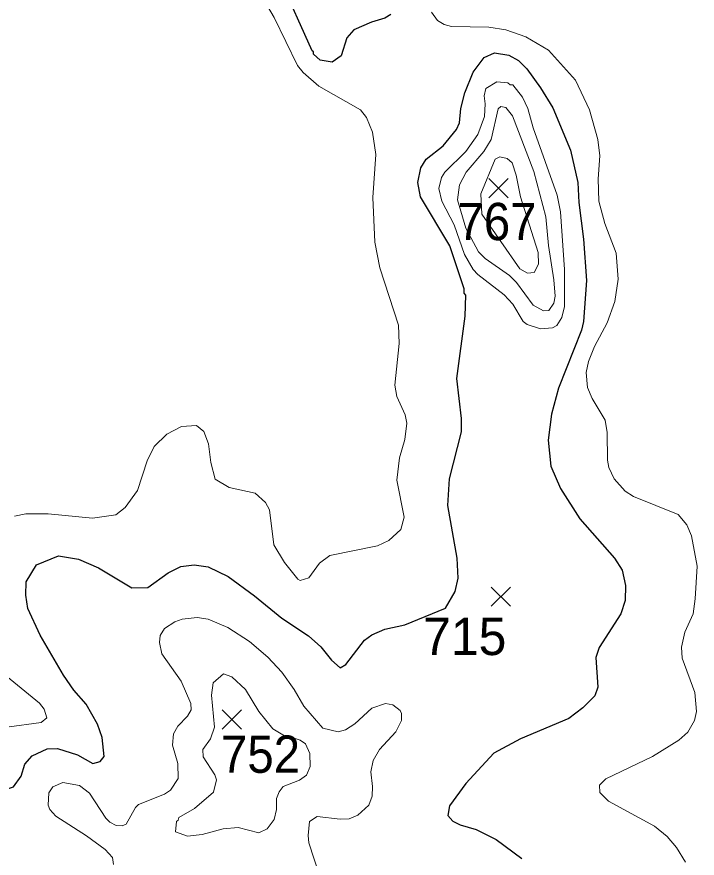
# Model space of a CAD drawing. Extents: x 265 to 291.4, y 7731.5 to 7759.6.
# Drawn here: x 286.606 to 288.065, y 7749.237 to 7751.041 of the extents above; entities that cross this region are included whole.
import ezdxf
from ezdxf.enums import TextEntityAlignment as Align

# ---------------------------------------------------------------- set-up
doc = ezdxf.new("R2010")
doc.units = 0
doc.header["$LTSCALE"] = 0.032
for name, color, linetype, lineweight in [('1', 7, 'Continuous', 25), ('2', 7, 'Continuous', 13), ('21', 7, 'Continuous', 25), ('61', 7, 'Continuous', 13)]:
    doc.layers.add(name, color=color, linetype=linetype, lineweight=lineweight)

msp = doc.modelspace()

# ---------------------------------------------------------------- linework, layer by layer
at = {"layer": '1'}
for points in [[(287.4079, 7751.0462), (287.3952, 7751.0382), (287.3665, 7751.0302), (287.3284, 7751.0135), (287.314, 7750.996), (287.3013, 7750.9579), (287.2822, 7750.9443), (287.2568, 7750.9483), (287.2424, 7750.9611), (287.2424, 7750.9666), (287.2392, 7750.9682), (287.17, 7751.1233)], [(286.7381, 7749.8784), (286.7811, 7749.8601), (286.8527, 7749.8171), (286.8868, 7749.8179), (286.9306, 7749.8489), (286.9577, 7749.8625), (286.9863, 7749.8664), (287.0165, 7749.8617), (287.0595, 7749.841), (287.116, 7749.7996), (287.174, 7749.7519), (287.2313, 7749.7137), (287.2583, 7749.6906), (287.2806, 7749.662), (287.2997, 7749.6453), (287.3116, 7749.6525), (287.3514, 7749.705), (287.3673, 7749.7161), (287.3952, 7749.728), (287.4381, 7749.7376), (287.5256, 7749.7734), (287.5463, 7749.8092), (287.5527, 7749.8378), (287.5503, 7749.8808), (287.5304, 7749.9938), (287.5336, 7750.051), (287.5598, 7750.1513), (287.5598, 7750.1799), (287.5495, 7750.2658), (287.5678, 7750.3994), (287.5686, 7750.4448), (287.5654, 7750.4488), (287.5654, 7750.4583), (287.5344, 7750.5506), (287.4715, 7750.6556), (287.4659, 7750.6858), (287.4723, 7750.7176), (287.4842, 7750.7359), (287.5201, 7750.7646), (287.5487, 7750.7996), (287.555, 7750.8139), (287.5582, 7750.8449), (287.567, 7750.8783), (287.5845, 7750.9229), (287.6083, 7750.9539), (287.6306, 7750.9642), (287.6609, 7750.9594), (287.6815, 7750.9475), (287.6998, 7750.93), (287.7293, 7750.8894), (287.7555, 7750.8465), (287.7937, 7750.7558), (287.8088, 7750.6858), (287.8112, 7750.6429), (287.8215, 7750.5649), (287.8279, 7750.4758), (287.8215, 7750.3883), (287.8168, 7750.3692), (287.7674, 7750.2451), (287.7523, 7750.1894), (287.7452, 7750.1338), (287.7515, 7750.0781), (287.7722, 7750.0303), (287.8136, 7749.9651), (287.8875, 7749.8808), (287.9043, 7749.8545), (287.9114, 7749.8219), (287.9106, 7749.7901), (287.9011, 7749.7615), (287.8549, 7749.6891), (287.8478, 7749.6676), (287.8518, 7749.604), (287.8454, 7749.5857), (287.8199, 7749.5594), (287.7897, 7749.5371), (287.6863, 7749.4934), (287.629, 7749.4623), (287.5686, 7749.3971), (287.5336, 7749.3494), (287.5304, 7749.3287), (287.5407, 7749.3168), (287.5567, 7749.3088), (287.5909, 7749.2985), (287.6338, 7749.277), (287.6887, 7749.2364)], [(286.6561, 7749.7153), (286.6299, 7749.7726), (286.6251, 7749.8012), (286.6259, 7749.8299), (286.6482, 7749.8665), (286.6951, 7749.8855), (286.7381, 7749.8784)], [(286.47, 7749.2308), (286.5026, 7749.2746), (286.5153, 7749.3033), (286.5241, 7749.3462), (286.5313, 7749.3645), (286.5408, 7749.3733), (286.5599, 7749.3828), (286.579, 7749.3836), (286.5989, 7749.39), (286.6156, 7749.413), (286.6235, 7749.4385), (286.6386, 7749.4568), (286.6713, 7749.4719), (286.6936, 7749.4727), (286.7365, 7749.4592), (286.7691, 7749.4401), (286.785, 7749.4448), (286.793, 7749.4552), (286.789, 7749.4958), (286.7794, 7749.5244), (286.7548, 7749.5674), (286.7285, 7749.5976), (286.7063, 7749.6294), (286.6561, 7749.7153)]]:
    msp.add_lwpolyline(points, dxfattribs=at)
at = {"layer": '2'}
for points in [[(287.1342, 7751.0804), (287.1581, 7751.0398), (287.2082, 7750.9372), (287.2201, 7750.9221), (287.2536, 7750.8926), (287.3427, 7750.8417), (287.3562, 7750.8258), (287.3689, 7750.794), (287.3761, 7750.7463), (287.3697, 7750.654), (287.3737, 7750.5585), (287.3848, 7750.5029), (287.4246, 7750.3804), (287.4262, 7750.3406), (287.4166, 7750.2515), (287.4206, 7750.2276), (287.4389, 7750.1878), (287.4421, 7750.1703), (287.4381, 7750.1353), (287.427, 7750.0956), (287.4206, 7750.0478), (287.4365, 7749.9683), (287.4294, 7749.942), (287.4039, 7749.9182), (287.3793, 7749.907), (287.2774, 7749.8863), (287.2552, 7749.8696), (287.2321, 7749.8386), (287.2138, 7749.833), (287.209, 7749.8354), (287.1804, 7749.8712), (287.1573, 7749.9094), (287.1478, 7749.9842), (287.139, 7750.0001), (287.1168, 7750.02), (287.0611, 7750.0319), (287.0316, 7750.0502), (287.0221, 7750.086), (287.0173, 7750.1258), (287.007, 7750.152), (286.9911, 7750.1648), (286.9592, 7750.1632), (286.9274, 7750.1465), (286.9004, 7750.1202), (286.8853, 7750.0892), (286.8646, 7750.0256), (286.8383, 7749.989), (286.8184, 7749.9738), (286.7683, 7749.9667), (286.6729, 7749.9754), (286.6251, 7749.9754), (286.6013, 7749.9707)], [(288.0403, 7749.2285), (288.0204, 7749.2603), (288.0005, 7749.2834), (287.9735, 7749.3056), (287.8748, 7749.3597), (287.8565, 7749.378), (287.8557, 7749.394), (287.8693, 7749.4075), (287.9695, 7749.4552), (288.026, 7749.4902), (288.0451, 7749.5077), (288.0594, 7749.5324), (288.0634, 7749.5515), (288.0602, 7749.5928), (288.0331, 7749.666), (288.0316, 7749.6899), (288.0387, 7749.7217), (288.0562, 7749.7615), (288.061, 7749.7933), (288.065, 7749.8633), (288.053, 7749.9285), (288.0427, 7749.9524), (288.0244, 7749.9739), (287.9281, 7750.0128), (287.9106, 7750.024), (287.8868, 7750.051), (287.8756, 7750.0749), (287.8725, 7750.0908), (287.8717, 7750.1497), (287.8677, 7750.1767), (287.8398, 7750.2228), (287.8295, 7750.2467), (287.8271, 7750.2785), (287.8319, 7750.3024), (287.8446, 7750.3342), (287.8717, 7750.3851), (287.8884, 7750.4313), (287.8955, 7750.479), (287.8915, 7750.5347), (287.8669, 7750.5983), (287.8542, 7750.646), (287.8526, 7750.6938), (287.8565, 7750.7431), (287.8518, 7750.7781), (287.8343, 7750.8417), (287.804, 7750.9054), (287.746, 7750.9698), (287.6975, 7750.9984), (287.6545, 7751.0136), (287.6179, 7751.0191), (287.5384, 7751.0207), (287.5225, 7751.0247), (287.5081, 7751.0334), (287.4954, 7751.0517)], [(287.256, 7749.1983), (287.2321, 7749.2699), (287.2305, 7749.2858), (287.2337, 7749.316), (287.2504, 7749.3263), (287.2997, 7749.3208), (287.3188, 7749.3216), (287.3371, 7749.3295), (287.361, 7749.351), (287.3681, 7749.3701), (287.3689, 7749.3908), (287.3649, 7749.4226), (287.3705, 7749.4465), (287.384, 7749.4703), (287.419, 7749.5085), (287.431, 7749.5324), (287.431, 7749.5475), (287.4278, 7749.5538), (287.4127, 7749.5658), (287.3968, 7749.5689), (287.3673, 7749.5586), (287.3307, 7749.5252), (287.3109, 7749.5125), (287.2949, 7749.5085), (287.2623, 7749.5157), (287.2217, 7749.5634), (287.2011, 7749.5992), (287.174, 7749.6358), (287.1446, 7749.6684), (287.1048, 7749.7018), (287.0587, 7749.732), (287.0165, 7749.7495), (286.9927, 7749.7535), (286.9608, 7749.7495), (286.9449, 7749.7439), (286.9226, 7749.7296), (286.9131, 7749.7145), (286.9123, 7749.6994), (286.9171, 7749.6755), (286.9584, 7749.6167), (286.9791, 7749.569), (286.9799, 7749.5554), (286.972, 7749.5419), (286.9513, 7749.5204), (286.9417, 7749.5037), (286.9401, 7749.4799), (286.9513, 7749.4401), (286.9521, 7749.4083), (286.9354, 7749.3828), (286.9227, 7749.3748), (286.867, 7749.3526), (286.8606, 7749.3462), (286.8407, 7749.3104), (286.832, 7749.3064), (286.8192, 7749.3072), (286.8057, 7749.3144), (286.797, 7749.3231), (286.762, 7749.3765), (286.7405, 7749.3931), (286.7047, 7749.3995), (286.6832, 7749.39), (286.6744, 7749.3772), (286.6729, 7749.351), (286.6768, 7749.3415), (286.6896, 7749.3271), (286.7556, 7749.285), (286.7954, 7749.2555), (286.8113, 7749.2388), (286.8137, 7749.2237)], [(286.5599, 7749.6469), (286.6546, 7749.5698), (286.6649, 7749.557), (286.6705, 7749.5379), (286.6585, 7749.5284), (286.5846, 7749.518)]]:
    msp.add_lwpolyline(points, dxfattribs=at)
for points in [[(287.7802, 7750.4995), (287.7722, 7750.623), (287.7651, 7750.6588), (287.7134, 7750.8036), (287.7022, 7750.8449), (287.6903, 7750.8688), (287.6696, 7750.8958), (287.664, 7750.8958), (287.6593, 7750.8998), (287.6354, 7750.9022), (287.6115, 7750.8879), (287.6083, 7750.872), (287.6107, 7750.8545), (287.6091, 7750.8274), (287.5948, 7750.7892), (287.5686, 7750.7526), (287.524, 7750.7081), (287.5169, 7750.697), (287.5113, 7750.6731), (287.5177, 7750.646), (287.5439, 7750.5951), (287.5662, 7750.5315), (287.5845, 7750.4997), (287.5948, 7750.4885), (287.6513, 7750.4456), (287.6696, 7750.4249), (287.6919, 7750.3883), (287.7006, 7750.3819), (287.7293, 7750.3724), (287.7547, 7750.3748), (287.7643, 7750.3795), (287.7746, 7750.3963), (287.7802, 7750.4201)], [(287.7462, 7750.5512), (287.7404, 7750.6126), (287.7149, 7750.7097), (287.6688, 7750.829), (287.6545, 7750.8473), (287.6442, 7750.8489), (287.6386, 7750.8441), (287.6235, 7750.7781), (287.6076, 7750.7526), (287.5694, 7750.7081), (287.5551, 7750.681), (287.5511, 7750.6492), (287.569, 7750.5879), (287.5962, 7750.5374), (287.6107, 7750.5235), (287.6625, 7750.4869), (287.6776, 7750.4718), (287.7134, 7750.4233), (287.7356, 7750.4106), (287.7468, 7750.4114), (287.7579, 7750.4273), (287.7603, 7750.4424), (287.7579, 7750.4774)], [(287.6032, 7750.618), (287.6012, 7750.6618), (287.6318, 7750.7362), (287.6418, 7750.7415), (287.6577, 7750.7375), (287.668, 7750.728), (287.6768, 7750.7017), (287.6863, 7750.6556), (287.7237, 7750.5363), (287.7245, 7750.5108), (287.7157, 7750.4933), (287.7014, 7750.4917), (287.6847, 7750.5013)], [(287.1248, 7749.2919), (287.143, 7749.3001), (287.1581, 7749.32), (287.1629, 7749.3415), (287.1629, 7749.3653), (287.1684, 7749.3796), (287.1772, 7749.3908), (287.2122, 7749.4043), (287.2273, 7749.4154), (287.2353, 7749.4337), (287.2345, 7749.4616), (287.2249, 7749.4822), (287.214, 7749.4902), (287.1848, 7749.4995), (287.1836, 7749.4973), (287.1549, 7749.5149), (287.1247, 7749.5515), (287.0961, 7749.5992), (287.0674, 7749.6262), (287.0491, 7749.6326), (287.0269, 7749.6135), (287.0237, 7749.5865), (287.03, 7749.5181), (287.0213, 7749.4934), (287.0046, 7749.4703), (287.0054, 7749.4544), (287.0308, 7749.4162), (287.034, 7749.4051), (287.0276, 7749.3788), (286.9871, 7749.3438), (286.9537, 7749.3247), (286.9521, 7749.3184), (286.9481, 7749.316), (286.9465, 7749.2937), (286.972, 7749.2842), (287.0038, 7749.2881), (287.0483, 7749.3001), (287.081, 7749.3033)]]:
    msp.add_lwpolyline(points, close=True, dxfattribs=at)
at = {"layer": '21'}
for p, q in [((287.6185, 7750.6945), (287.6597, 7750.6533)), ((287.6597, 7750.6945), (287.6185, 7750.6533)), ((287.6232, 7749.8185), (287.6644, 7749.7773)), ((287.6644, 7749.8185), (287.6232, 7749.7773)), ((287.0465, 7749.555), (287.0877, 7749.5138)), ((287.0877, 7749.555), (287.0465, 7749.5138))]:
    msp.add_line(p, q, dxfattribs=at)

# ---------------------------------------------------------------- texts
at = {"layer": '61', "width": 0.95}
for s, p in [('767', (287.6357, 7750.5625)), ('752', (287.1286, 7749.4203))]:
    msp.add_text(s, height=0.08, dxfattribs=at).set_placement(p, align=Align.CENTER)
at = {"layer": '61'}
msp.add_text('715', height=0.08, dxfattribs=at).set_placement((287.5666, 7749.6728), align=Align.CENTER)

doc.saveas('drawing.dxf')
